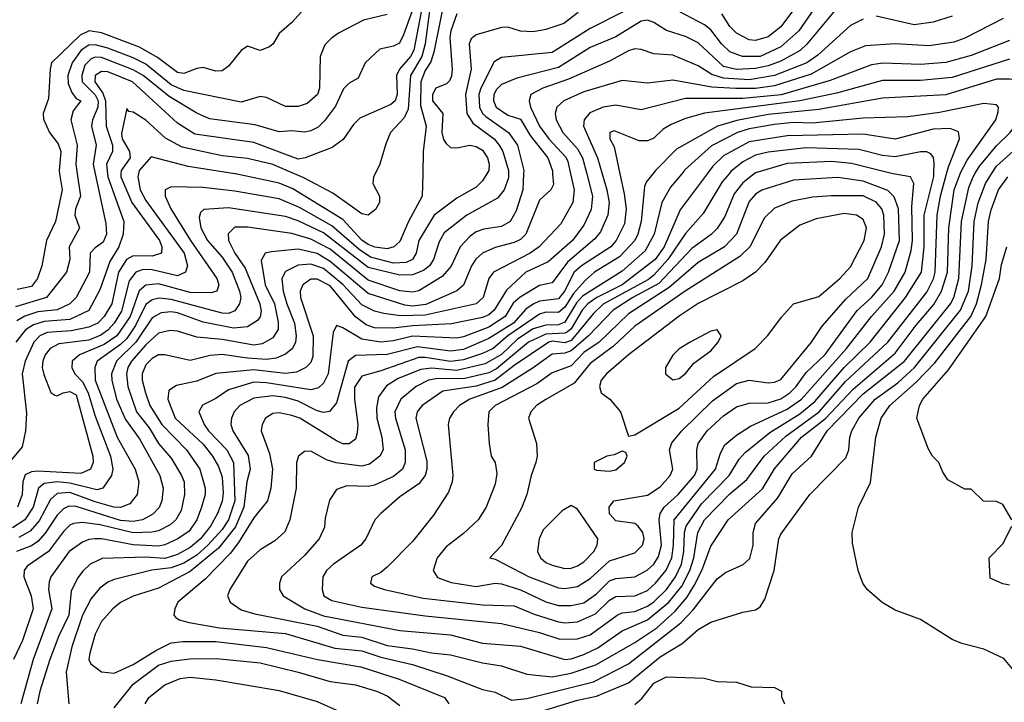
# Model space of a CAD drawing. Header units: inches. Extents: x 1793389 to 1900389, y 320802 to 470796.
# Tile 468 of 656: x 1843972 to 1847074, y 458335 to 460486. Entities that reach past the tile are written whole.
import ezdxf

# ---------------------------------------------------------------- set-up
doc = ezdxf.new("R2010")
doc.units = ezdxf.units.IN
doc.header["$MEASUREMENT"] = 0
doc.layers.add('B8445', color=7, linetype='Continuous')
doc.layers.add('B8446', color=7, linetype='Continuous')

msp = doc.modelspace()

# ---------------------------------------------------------------- linework, layer by layer
at = {"layer": 'B8445', "color": 2}
for points, elevation in [([(1844291.5, 460000), (1844291.4, 459990), (1844325.8, 459910), (1844412.7, 459790), (1844420.3, 459770), (1844419.1, 459750), (1844390, 459740.4), (1844330, 459741.7), (1844309.4, 459730.6), (1844283.2, 459690), (1844263.2, 459590), (1844238.3, 459550), (1844218.7, 459530), (1844190, 459516.8), (1844134.6, 459505.4), (1844059.5, 459500.5), (1844036.4, 459490), (1844016.9, 459470), (1843990, 459409.3), (1843980.7, 459370), (1843994.3, 459245.7), (1843990.3, 459190), (1843980, 459140), (1843938.9, 459090)], 322), ([(1845444, 460000), (1845430, 459978), (1845410, 459958.4), (1845350, 459923.6), (1845278.4, 459870), (1845230.3, 459790), (1845221.1, 459750), (1845210.2, 459729.8), (1845190, 459720.4), (1845150, 459718.9), (1845077.9, 459737.9), (1845042, 459762), (1844955.9, 459835.9), (1844853.4, 459893.4), (1844790, 459921), (1844650, 459945.7), (1844550, 459957.4), (1844450, 459958.7), (1844430.8, 459950), (1844430.5, 459930), (1844448.7, 459890), (1844510.2, 459790), (1844594, 459670), (1844599.3, 459650), (1844594, 459630), (1844574.9, 459625.1), (1844510, 459625.6), (1844410, 459653.8), (1844370, 459649.7), (1844348.7, 459631.3), (1844320.6, 459550), (1844278.6, 459490), (1844238.1, 459461.9), (1844160.7, 459430), (1844138, 459410), (1844137.1, 459390), (1844146, 459370), (1844170, 459344.2), (1844187.8, 459310), (1844210, 459236.3), (1844258.5, 459110), (1844266, 459070), (1844262, 459050), (1844234.4, 459010), (1844215.2, 459004.8), (1844130, 459025.2), (1844090, 459029.1), (1844050, 459024.7), (1844031.8, 459010), (1844014.4, 458950), (1843988.9, 458910), (1843950, 458885)], 330), ([(1845651.2, 460000), (1845653.8, 459966.2), (1845646, 459950), (1845610, 459917.2), (1845566.4, 459810), (1845550, 459793.6), (1845530, 459783.5), (1845470, 459767.8), (1845430, 459749.6), (1845409.2, 459730.8), (1845395.3, 459710), (1845370.3, 459649.7), (1845349.1, 459630.9), (1845251.5, 459588.5), (1845210, 459583.4), (1845186.2, 459586.2), (1845070, 459622.7), (1844950, 459724.1), (1844910, 459748.9), (1844850, 459762.2), (1844765.3, 459754.7), (1844746, 459750), (1844732.7, 459727.3), (1844745.8, 459650), (1844775, 459590), (1844787.1, 459532.9), (1844786.7, 459510), (1844770, 459482.9), (1844735.8, 459464.2), (1844710, 459460.4), (1844610, 459478.2), (1844530, 459485.1), (1844470, 459504.2), (1844446.2, 459506.2), (1844410, 459498), (1844370, 459461.5), (1844324.7, 459410), (1844313.6, 459390), (1844309.1, 459370), (1844312.6, 459330), (1844340.8, 459250), (1844380, 459200), (1844410.2, 459150.2), (1844450, 459103.8), (1844482, 459050), (1844490.3, 459030), (1844492, 458990), (1844481.2, 458938.8), (1844464.4, 458910), (1844446.2, 458893.8), (1844410, 458875.1), (1844389.2, 458870.8), (1844330, 458868.9), (1844226.3, 458893.7), (1844170, 458901.5), (1844141.8, 458898.2), (1844130, 458893), (1844110, 458873.3), (1844063.7, 458810), (1843996.5, 458763.5), (1843987, 458750), (1843985.2, 458730), (1844008.9, 458670), (1844014.9, 458630), (1843981.7, 458530), (1843952.9, 458470)], 342), ([(1844153.6, 460000), (1844164.4, 459930), (1844148.5, 459890), (1844146, 459870), (1844160.7, 459830), (1844128.2, 459770), (1844130.3, 459730), (1844120.3, 459690), (1844056.4, 459610), (1843959.5, 459580.5)], 310), ([(1844249, 460000), (1844250.2, 459990), (1844300.4, 459850), (1844298.4, 459810), (1844284.4, 459770), (1844256.4, 459723.6), (1844225.2, 459634.8), (1844190.2, 459569.8), (1844130, 459541.1), (1844050, 459534.8), (1844016, 459524), (1843991, 459509), (1843960.3, 459470)], 318), ([(1845559.8, 460000), (1845557.7, 459950), (1845536.3, 459883.7), (1845517.1, 459850), (1845490, 459833.6), (1845434.6, 459825.4), (1845410, 459816.9), (1845390, 459802.9), (1845360.4, 459770), (1845331.3, 459708.7), (1845303.6, 459676.4), (1845230, 459631.3), (1845210, 459626.9), (1845170, 459631.1), (1845070, 459664.8), (1844950, 459762.2), (1844890, 459794.4), (1844830, 459812.1), (1844690, 459832.4), (1844650, 459831.5), (1844628.7, 459811.3), (1844630.4, 459790), (1844650, 459750.5), (1844683.2, 459703.2), (1844728.9, 459590), (1844732.8, 459567.2), (1844730.2, 459549.8), (1844721.7, 459538.3), (1844690, 459518), (1844646.5, 459513.5), (1844550, 459533.1), (1844470, 459562), (1844450, 459565.1), (1844418.4, 459561.6), (1844390, 459546.6), (1844338.4, 459470), (1844276.9, 459410), (1844261.5, 459370), (1844262.3, 459350), (1844277.3, 459290), (1844305.6, 459225.6), (1844350, 459165.5), (1844414, 459050), (1844424.9, 459010), (1844420.4, 458970), (1844411.5, 458948.5), (1844392.4, 458927.6), (1844358.8, 458910), (1844330, 458905), (1844290, 458908.2), (1844150, 458951.9), (1844127.3, 458952.7), (1844110, 458944.7), (1844090, 458924.2), (1844052.5, 458867.5), (1844030, 458842), (1844010, 458828.5), (1843962, 458810)], 338), ([(1844210.4, 460000), (1844243.8, 459843.8), (1844245.7, 459810), (1844235.3, 459784.7), (1844210, 459767.3), (1844194.4, 459750), (1844192, 459690), (1844150.4, 459610), (1844130.6, 459590), (1844090, 459571.1), (1844030, 459564.8), (1843988.2, 459551.8), (1843963, 459537)], 314), ([(1844098.1, 460000), (1844106, 459950), (1844085.3, 459850), (1844056.4, 459790), (1844042, 459710), (1844028.4, 459670), (1844010, 459644.7), (1843964.4, 459635.6)], 306), ([(1844346.4, 460000), (1844344.2, 459990), (1844351.7, 459950), (1844370, 459916.4), (1844490.2, 459750), (1844501.3, 459710), (1844494.9, 459690), (1844470, 459678.9), (1844390, 459697.8), (1844361.8, 459698.2), (1844338, 459690), (1844317, 459663), (1844293.1, 459566.9), (1844270.2, 459530), (1844250, 459507.6), (1844228.1, 459491.9), (1844190, 459476.2), (1844096.1, 459463.9), (1844068.4, 459450), (1844052.7, 459430), (1844045.7, 459410), (1844043.1, 459390), (1844048.2, 459368.2), (1844070.9, 459310.9), (1844082.8, 459302.8), (1844090, 459301), (1844109.5, 459310.5), (1844130, 459314), (1844150, 459304), (1844202.4, 459110), (1844203.8, 459090), (1844195.5, 459070), (1844164.6, 459055.4), (1844030, 459062.8), (1844010, 459061.1), (1843990, 459052), (1843982.7, 459030), (1843980.2, 458990), (1843965.7, 458950)], 326), ([(1845512.7, 460000), (1845512.7, 459987.3), (1845498.4, 459950), (1845477.2, 459922.8), (1845380.5, 459870), (1845310, 459814), (1845294.1, 459785.9), (1845276.5, 459730), (1845263.1, 459710), (1845244.3, 459695.7), (1845210, 459682), (1845170, 459680.8), (1845070, 459704.8), (1844930, 459813.6), (1844850, 459851.9), (1844810, 459866), (1844630, 459892.6), (1844552.8, 459887.2), (1844542.3, 459877.7), (1844537.5, 459862.5), (1844542.6, 459830), (1844564.6, 459790), (1844610, 459737), (1844641.5, 459690), (1844664.9, 459630), (1844668.8, 459610), (1844664.9, 459590), (1844650, 459568), (1844630, 459560.4), (1844610, 459561), (1844450, 459604.4), (1844411.5, 459608.5), (1844390, 459603.5), (1844370, 459587.8), (1844337.6, 459522.4), (1844310, 459481.4), (1844290, 459462), (1844217, 459410), (1844208.7, 459390), (1844210.4, 459349.6), (1844279.6, 459170), (1844335.8, 459070), (1844348.2, 459030), (1844343, 458990), (1844319.6, 458960.4), (1844290, 458948.5), (1844269, 458950), (1844210, 458966.2), (1844130, 458995.7), (1844090, 458993.3), (1844070, 458973.6), (1844033.3, 458906.8), (1844005.4, 458874.6), (1843970, 458854.6)], 334), ([(1845707.7, 460000), (1845718.9, 459950), (1845714.9, 459910), (1845677.1, 459842.9), (1845608.4, 459770), (1845580.5, 459750), (1845464.9, 459690), (1845450.3, 459669.7), (1845432, 459610), (1845410.4, 459590), (1845250, 459554.6), (1845172.4, 459552.4), (1845120, 459560), (1845090, 459567.1), (1845050, 459586.9), (1844990.9, 459650.9), (1844930, 459701.2), (1844890, 459715.1), (1844850, 459712.2), (1844810, 459691.8), (1844798.4, 459670), (1844802.7, 459630), (1844813.6, 459590), (1844838, 459530), (1844843.6, 459490), (1844841.1, 459470), (1844832.2, 459450), (1844810, 459431.5), (1844780.8, 459419.2), (1844750, 459415.1), (1844690, 459418.8), (1844610, 459431), (1844572.7, 459427.2), (1844510, 459411.8), (1844430, 459429.5), (1844410, 459429.5), (1844390, 459418.4), (1844370, 459398), (1844358.7, 459370), (1844358, 459350), (1844368.9, 459310), (1844382.3, 459270), (1844420.2, 459210), (1844497.6, 459130), (1844540.3, 459070), (1844557, 459010), (1844557, 458990), (1844545.7, 458950), (1844530, 458909.4), (1844506.3, 458873.7), (1844470.5, 458850), (1844430, 458831), (1844410, 458826.6), (1844330, 458830.8), (1844230, 458849.7), (1844210, 458849.7), (1844190, 458847.8), (1844170, 458839.6), (1844128.5, 458810), (1844070.4, 458730), (1844065.3, 458714.7), (1844063.7, 458690), (1844073.7, 458630), (1844014.6, 458470), (1843976, 458330)], 346), ([(1845759, 460000), (1845777.4, 459930), (1845772.4, 459887.6), (1845750, 459838), (1845714, 459790), (1845636.9, 459723.1), (1845566.4, 459690), (1845506.5, 459633.5), (1845467.2, 459570), (1845450, 459556), (1845430, 459547.8), (1845333, 459527), (1845210, 459521.5), (1845150, 459513.8), (1845090, 459514.7), (1845064, 459524), (1845030, 459549.7), (1844950, 459647.2), (1844910, 459668.4), (1844890, 459668.2), (1844864.4, 459650), (1844856.5, 459630), (1844857.4, 459610), (1844897.4, 459490), (1844895.8, 459424.2), (1844890, 459406), (1844874, 459390), (1844844.6, 459375.4), (1844810, 459371), (1844710, 459382), (1844590, 459371.2), (1844530, 459346.6), (1844466.7, 459333.3), (1844442.8, 459317.2), (1844439.3, 459290), (1844462.6, 459230), (1844550, 459148.5), (1844580.3, 459110), (1844598.4, 459078.4), (1844610, 459044.7), (1844613.5, 458993.5), (1844610, 458969.2), (1844595.2, 458930), (1844574, 458890), (1844542.3, 458850), (1844510, 458822.4), (1844470, 458800.3), (1844430, 458788.2), (1844370, 458792.7), (1844232, 458788), (1844194.8, 458770), (1844171.7, 458748.3), (1844154.4, 458725.6), (1844134.7, 458685.3), (1844127.7, 458610), (1844096, 458544), (1844067.9, 458470), (1844036, 458370), (1844027.7, 458330)], 350), ([(1845807.6, 460000), (1845822, 459950), (1845829, 459910), (1845825.3, 459870), (1845802.4, 459817.6), (1845784.6, 459795.4), (1845698.6, 459721.4), (1845650, 459656.2), (1845610, 459648.2), (1845548.7, 459611.3), (1845527.4, 459592.6), (1845501.5, 459550), (1845450, 459517.3), (1845370, 459486.2), (1845350, 459482.7), (1845210, 459488.1), (1845150, 459473.8), (1845110, 459469.8), (1845050, 459479.1), (1844990, 459515.1), (1844970, 459522), (1844960.4, 459499.6), (1844944.6, 459370), (1844930, 459340.9), (1844913.8, 459326.2), (1844890, 459319.7), (1844750, 459341.8), (1844710, 459343.9), (1844630, 459319.7), (1844590, 459291.8), (1844548.5, 459271.5), (1844537.3, 459250), (1844553.7, 459210), (1844567.2, 459190), (1844624.6, 459130), (1844646.5, 459090), (1844650.2, 458970), (1844630.2, 458910), (1844610, 458879.2), (1844565.2, 458830), (1844530, 458798.9), (1844490, 458773.2), (1844450, 458758.2), (1844389.2, 458750.8), (1844270, 458722.4), (1844250, 458714), (1844225.1, 458694.9), (1844198, 458662), (1844170, 458609.3), (1844136.9, 458510), (1844118.4, 458430), (1844127.7, 458330)], 354), ([(1845863.3, 460000), (1845877.1, 459937.1), (1845882.7, 459890), (1845877.6, 459842.4), (1845851.7, 459790), (1845834.9, 459770), (1845742, 459710), (1845719.6, 459690), (1845689.2, 459630), (1845670, 459606.4), (1845610, 459599.3), (1845590, 459589.8), (1845566.7, 459573.3), (1845527.7, 459530), (1845450, 459481.2), (1845370, 459446.6), (1845330, 459441.6), (1845225.5, 459454.5), (1845130, 459430.8), (1845030, 459427.8), (1845007, 459410), (1844970, 459279), (1844948.5, 459251.5), (1844930, 459248), (1844910, 459252.8), (1844850, 459283.5), (1844810, 459295.5), (1844770, 459300.3), (1844710, 459293.7), (1844665.5, 459270), (1844648, 459250), (1844639.3, 459230), (1844637.1, 459210), (1844644.4, 459190), (1844692.3, 459112.3), (1844698.9, 459070), (1844688.1, 459030), (1844678.9, 458950), (1844651.8, 458888.2), (1844598.9, 458821.1), (1844510, 458747.4), (1844410, 458694.7), (1844330, 458669.6), (1844290.3, 458649.7), (1844265.5, 458630), (1844230.4, 458590), (1844210.4, 458550), (1844193, 458490), (1844190.7, 458470), (1844196.3, 458456.3), (1844230, 458430.7), (1844270, 458427.3), (1844330, 458453.7), (1844401.7, 458498.3), (1844450, 458522), (1844486.6, 458526.6), (1844590, 458526.3), (1844750, 458507.6), (1844910.2, 458470.2), (1845046.6, 458446.6), (1845167.9, 458407.9), (1845310.7, 458350), (1845324, 458330)], 358), ([(1845966.9, 460000), (1845946, 459974), (1845940.3, 459959.7), (1845930.2, 459849.8), (1845920.2, 459810), (1845910.2, 459789.8), (1845861.6, 459738.4), (1845783.1, 459690), (1845754.9, 459665.1), (1845717.2, 459622.8), (1845690, 459580.4), (1845670, 459563.1), (1845630, 459564.2), (1845610, 459557.6), (1845510.2, 459490), (1845463.7, 459450), (1845430, 459433.6), (1845370, 459414), (1845330, 459408.5), (1845250, 459421.8), (1845230, 459421.1), (1845110, 459379.1), (1845050, 459362.9), (1845027.6, 459327.6), (1845027.6, 459290), (1845037.6, 459210), (1845035.6, 459184.4), (1845030, 459164), (1845010.4, 459149.6), (1844990, 459149.6), (1844970, 459158.4), (1844855.1, 459230), (1844830, 459238.9), (1844790, 459247.3), (1844770, 459244.5), (1844747.3, 459230), (1844736.3, 459210), (1844733.4, 459190), (1844759, 459119), (1844768.4, 459070), (1844763.1, 459010), (1844752.7, 458970), (1844710, 458916), (1844662, 458838), (1844635.8, 458804.2), (1844556.9, 458723.1), (1844470.8, 458650), (1844461, 458630), (1844458, 458610), (1844462.8, 458602.8), (1844474.8, 458594.8), (1844506.4, 458586.4), (1844602, 458570), (1844810, 458552.3), (1844965.6, 458505.6), (1845050, 458497.3), (1845110, 458476.9), (1845210, 458453.8), (1845318.9, 458418.9), (1845430, 458375.5), (1845470, 458367.3), (1845522, 458342), (1845570, 458346.7), (1845780.5, 458399.5), (1845890, 458456), (1846054.8, 458585.2), (1846093.8, 458626.2), (1846170, 458724), (1846195.9, 458744.1), (1846251.1, 458768.9), (1846272.4, 458787.6), (1846282.9, 458830), (1846283, 458870), (1846290, 458898.8), (1846360.6, 458979.4), (1846405.7, 459054.3), (1846467.3, 459110), (1846516.3, 459190), (1846630, 459306.5), (1846759.8, 459410), (1846904.8, 459590), (1846915.1, 459610), (1846930.8, 459670), (1846939.8, 459850), (1846962.8, 459957.2), (1846975.6, 459990), (1846981.6, 460000)], 362), ([(1846057.8, 460000), (1846022.2, 459957.8), (1845995.3, 459910), (1845971.6, 459810), (1845942.8, 459757.2), (1845870, 459693.7), (1845745.8, 459614.2), (1845726.3, 459593.7), (1845690, 459532.9), (1845670, 459524.7), (1845630, 459523.7), (1845590, 459511.5), (1845540.9, 459479.1), (1845490, 459430.7), (1845438.7, 459401.3), (1845350, 459380.2), (1845270, 459387.3), (1845236, 459384), (1845164.9, 459355.1), (1845127.6, 459332.4), (1845102.7, 459297.2), (1845096.9, 459263.1), (1845097.7, 459230), (1845113.4, 459170), (1845117.1, 459130), (1845107.3, 459110), (1845074.4, 459085.6), (1845050, 459078.7), (1844969.7, 459089.7), (1844939.1, 459099.1), (1844890, 459126), (1844870, 459125.2), (1844851, 459110), (1844844.4, 459090), (1844843.1, 459010), (1844823, 458910), (1844808.2, 458871.8), (1844776.7, 458843.3), (1844730, 458815.1), (1844690, 458779.3), (1844634.8, 458690), (1844626.8, 458670), (1844636, 458650), (1844670, 458626), (1844713.5, 458613.5), (1844910, 458575.2), (1844990, 458546.9), (1845050, 458540.2), (1845130, 458513.8), (1845210, 458504), (1845270, 458490.4), (1845330, 458484.9), (1845430, 458458.9), (1845490.3, 458450.3), (1845570, 458423.8), (1845650, 458415.6), (1845710, 458426.9), (1845787.2, 458452.8), (1845910, 458523.6), (1845979.7, 458570), (1846037.4, 458622.6), (1846074.2, 458665.7), (1846097.5, 458702.5), (1846120.8, 458750), (1846150, 458827.3), (1846204.5, 458910), (1846312.7, 459007.3), (1846349.8, 459070.2), (1846435.4, 459170), (1846510.9, 459229.1), (1846598.2, 459321.8), (1846730, 459434.9), (1846796.6, 459523.4), (1846852, 459588), (1846876.4, 459630), (1846895.5, 459690), (1846899.3, 459830), (1846916.4, 459950), (1846935, 460000)], 366), ([(1845242.1, 460000), (1845240.5, 459930), (1845197.1, 459850), (1845170, 459786.6), (1845150.7, 459770), (1845130, 459763.5), (1845091.5, 459768.5), (1845070, 459777.8), (1845050, 459790.9), (1844990, 459855.6), (1844833.1, 459953.1), (1844790, 459971), (1844651.9, 460000)], 326), ([(1846138.2, 460000), (1846053.5, 459886.5), (1846002.2, 459770), (1845974.7, 459730), (1845870.2, 459650), (1845790.1, 459609.9), (1845762, 459590), (1845744.7, 459570), (1845710, 459512.1), (1845697.7, 459502.3), (1845690, 459497.8), (1845630, 459495.2), (1845575.3, 459470), (1845474.4, 459385.6), (1845450, 459372.9), (1845370, 459354), (1845290, 459355.2), (1845260.7, 459350), (1845221.6, 459330), (1845173, 459290), (1845154.4, 459250), (1845155.8, 459230), (1845187, 459130), (1845186.7, 459090), (1845178, 459070), (1845150, 459046), (1845090, 459018.7), (1845070, 459014.7), (1845002.6, 459017.4), (1844970, 459005.2), (1844948.5, 458971.5), (1844934.8, 458914.8), (1844932.8, 458887.2), (1844916.3, 458850), (1844870, 458798), (1844797.3, 458730), (1844790.6, 458710), (1844790.7, 458690), (1844802.8, 458670), (1844870.6, 458630), (1844930, 458607.5), (1845170, 458561.7), (1845330, 458547.4), (1845430, 458521.3), (1845550, 458511.6), (1845690, 458470.3), (1845710, 458471.8), (1845750, 458485.3), (1845793.8, 458506.2), (1845870, 458560.3), (1845950, 458594.7), (1846017.6, 458650), (1846058.6, 458701.4), (1846084, 458750), (1846096.2, 458790), (1846108.7, 458870), (1846130, 458910.3), (1846210, 458991.8), (1846263.1, 459036.9), (1846318, 459110), (1846386.3, 459173.7), (1846490.9, 459250), (1846574.2, 459345.8), (1846706.9, 459470), (1846830, 459627), (1846851.2, 459668.8), (1846856.8, 459690), (1846862.8, 459870), (1846872.7, 459930), (1846892.5, 460000)], 370), ([(1845091.9, 460000), (1845086.8, 459990), (1845084.7, 459970), (1845106, 459930), (1845106, 459910), (1845092.8, 459887.2), (1845070.7, 459869.3), (1845050, 459874), (1844959.4, 459939.4), (1844867.2, 459987.2), (1844837.9, 460000)], 322), ([(1846207.2, 460000), (1846185.3, 459974.7), (1846125.2, 459874.7), (1846070, 459811.6), (1846014.7, 459730), (1845970, 459680.4), (1845953.2, 459666.8), (1845810.7, 459589.3), (1845780, 459560), (1845710, 459474.8), (1845690, 459467.7), (1845650, 459473.2), (1845639.3, 459470), (1845530, 459396.2), (1845470.1, 459349.9), (1845410, 459331.4), (1845305.2, 459314.8), (1845240.7, 459270), (1845224.4, 459250), (1845220.4, 459230), (1845255.1, 459095.1), (1845255.3, 459070), (1845250, 459049.3), (1845230, 459022.9), (1845170, 458982.4), (1845110.5, 458930), (1845090.7, 458910), (1845062.8, 458850), (1845047.3, 458830), (1844960.7, 458770), (1844939.1, 458750), (1844927.7, 458730), (1844924.9, 458690), (1844930.8, 458670), (1844955.8, 458655.8), (1845050, 458634.6), (1845250, 458607.6), (1845490, 458583.1), (1845610, 458554.6), (1845674.1, 458534.1), (1845730, 458535.3), (1845770, 458547.4), (1845855.1, 458610), (1845870, 458616.5), (1845910, 458620.7), (1845950, 458638), (1845970, 458651.4), (1846009.8, 458690), (1846038.8, 458730), (1846057.1, 458770), (1846064.6, 458810), (1846066.3, 458870), (1846071.9, 458890), (1846120, 458960), (1846206.9, 459050), (1846238.7, 459101.3), (1846258, 459122), (1846335.4, 459184.6), (1846430, 459244.2), (1846477, 459283), (1846569.9, 459390.1), (1846651.1, 459470), (1846763.1, 459610), (1846813.3, 459690), (1846822.2, 459770), (1846821.4, 459870), (1846851.9, 459991.9), (1846852.3, 460000)], 374), ([(1846286.2, 460000), (1846250, 459971.5), (1846223.5, 459936.5), (1846194, 459866), (1846170, 459827.3), (1846151.2, 459808.8), (1846090, 459765.1), (1845985.8, 459654.2), (1845904.2, 459610), (1845841.7, 459570), (1845764.4, 459490), (1845710, 459442.5), (1845690, 459434.8), (1845650, 459432.2), (1845590, 459388.3), (1845492.7, 459327.3), (1845390.6, 459290), (1845358, 459270), (1845339.1, 459250), (1845326, 459230), (1845322.4, 459210), (1845337.1, 459050), (1845334.9, 459030), (1845322.8, 458997.2), (1845275.6, 458924.4), (1845210, 458841.2), (1845130, 458761.2), (1845110, 458744), (1845082, 458730), (1845078, 458710), (1845090, 458701), (1845122, 458690), (1845243.4, 458663.4), (1845430, 458642.3), (1845530, 458638.9), (1845593.1, 458613.1), (1845670, 458589), (1845690, 458584.9), (1845730, 458588.9), (1845786.2, 458613.8), (1845830, 458656.5), (1845850, 458668.8), (1845910, 458670.3), (1845950, 458687.4), (1845975.8, 458710), (1846009, 458751), (1846026.8, 458790), (1846032.3, 458830), (1846033.7, 458910), (1846164, 459070), (1846179.7, 459120.3), (1846193.7, 459146.3), (1846230, 459177.1), (1846274.5, 459205.5), (1846390, 459258.8), (1846434.8, 459290), (1846577.3, 459450), (1846655.8, 459550), (1846727.3, 459630), (1846762.3, 459690), (1846781.2, 459758.8), (1846785, 459790), (1846783, 459897), (1846789.5, 459969.5), (1846779, 459990), (1846724.1, 460000)], 378), ([(1845610, 458305.5), (1845730, 458341.8), (1845790, 458354), (1845890, 458396.5), (1845990, 458478), (1846059.2, 458520.8), (1846110, 458564.9), (1846150, 458587.3), (1846250, 458618.8), (1846290, 458626), (1846304.7, 458635.3), (1846320.2, 458659.8), (1846349.6, 458750.4), (1846363.7, 458850), (1846370, 458864.7), (1846461.2, 458990), (1846574.9, 459105.1), (1846584.5, 459130), (1846587.3, 459170), (1846593.6, 459190), (1846615.8, 459230), (1846666.9, 459290), (1846738.4, 459341.6), (1846791, 459390), (1846936.1, 459570), (1846961.2, 459630), (1846972.8, 459710), (1846979.3, 459850), (1846991.6, 459908.4), (1847014.8, 459970), (1847034.3, 460000)], 358), ([(1847108.9, 458428.9), (1847072.7, 458472.7), (1847010, 458502.7), (1846940.2, 458520.2), (1846910, 458533.2), (1846810, 458596), (1846730, 458625.2), (1846689.1, 458649.1), (1846642, 458690), (1846628.7, 458710), (1846614, 458750), (1846596.4, 458836.4), (1846595.3, 458870), (1846615.3, 458950), (1846652.7, 459027.3), (1846669.7, 459170.3), (1846686, 459230), (1846713.6, 459270), (1846796.1, 459343.9), (1846855, 459405), (1846969.1, 459550.9), (1846986.8, 459590), (1847002.8, 459650), (1847017.2, 459730), (1847024.8, 459850), (1847033, 459887), (1847055.8, 459950), (1847085.6, 459990)], 354), ([(1847098, 458910), (1847070, 458958), (1847050, 458968), (1847008.4, 458968.4), (1846970, 459006), (1846950, 459006), (1846896.4, 459036.4), (1846880.2, 459060.2), (1846868, 459090), (1846848, 459110), (1846834.6, 459134.6), (1846799, 459230), (1846806.6, 459270), (1846818, 459290), (1846898, 459382), (1847016.4, 459550), (1847058.7, 459670), (1847065.6, 459714.4), (1847082, 459770)], 350), ([(1847090, 458704), (1847070, 458708), (1847030, 458726), (1847026, 458790), (1847070, 458834), (1847098, 458890)], 350), ([(1844270, 458317.3), (1844330, 458392), (1844410, 458451.7), (1844450, 458464.2), (1844508.2, 458471.8), (1844592.5, 458472.5), (1844730, 458459), (1844850, 458430.3), (1844950, 458400.3), (1845030, 458390.3), (1845096, 458370), (1845130, 458354.9), (1845170, 458324.9)], 354), ([(1844367.6, 458330), (1844379.5, 458350), (1844430, 458390.4), (1844478, 458410), (1844510, 458414), (1844590, 458406), (1844790, 458372.2), (1844910, 458338), (1844970, 458310.6)], 350), ([(1845910, 458328), (1845932.6, 458347.4), (1845970, 458394.9), (1846010, 458415.5), (1846129.1, 458410.9), (1846170, 458401), (1846230, 458398), (1846276.4, 458383.6), (1846350, 458382), (1846372, 458370), (1846372.7, 458352.7), (1846382, 458330)], 354)]:
    msp.add_lwpolyline(points, dxfattribs=dict(at, elevation=elevation))
for points, elevation in [([(1846550, 459988.2), (1846410, 459979.7), (1846310, 459948), (1846290, 459935.6), (1846270, 459912.3), (1846230.3, 459810), (1846192.4, 459770), (1846110, 459721.1), (1846018.6, 459641.4), (1845890, 459558.5), (1845797.4, 459470), (1845750, 459437.2), (1845710, 459394.7), (1845650, 459372.8), (1845601.4, 459338.6), (1845470.8, 459270), (1845450.7, 459250), (1845446.8, 459210), (1845451, 459150), (1845458, 459110), (1845470.8, 459090), (1845475.5, 459055.5), (1845470, 459022), (1845442, 458950), (1845416.3, 458910), (1845370, 458866.6), (1845315.6, 458824.4), (1845287.7, 458790), (1845274.8, 458750), (1845288.6, 458728.6), (1845332, 458712), (1845410, 458700.3), (1845470, 458710.3), (1845490, 458708.5), (1845550, 458688.9), (1845630, 458651.6), (1845670, 458639.6), (1845710, 458639.6), (1845750, 458648.9), (1845790, 458676.5), (1845830, 458717.4), (1845850, 458724.9), (1845910, 458730.3), (1845948.8, 458751.2), (1845970, 458770.4), (1845985.2, 458794.8), (1845994.2, 458830), (1845987.1, 458910), (1845989.7, 458930), (1846003, 458950), (1846046.3, 458990), (1846097.7, 459050), (1846106.6, 459070), (1846105.1, 459130), (1846109.6, 459150), (1846138.4, 459190), (1846190, 459237.1), (1846230, 459266.4), (1846270, 459277.6), (1846330, 459278.3), (1846370, 459291.5), (1846398, 459310), (1846418.3, 459330), (1846450, 459373.7), (1846510, 459430.4), (1846610.7, 459569.3), (1846655.8, 459610), (1846689.7, 459650), (1846709.7, 459690), (1846743.9, 459790), (1846740.4, 459890), (1846727.6, 459927.6), (1846707, 459947), (1846630, 459976.4)], 382), ([(1846529, 459931), (1846470, 459926.3), (1846406.1, 459913.9), (1846350, 459891.8), (1846318.5, 459861.4), (1846272.2, 459770), (1846240.8, 459739.2), (1846068.5, 459630), (1845910, 459519.7), (1845842.6, 459457.4), (1845770, 459402.6), (1845719.5, 459340.5), (1845630, 459289.5), (1845600.7, 459270), (1845582.8, 459250), (1845574.8, 459230), (1845600.7, 459150), (1845602.8, 459110), (1845598.8, 459090), (1845584, 459050), (1845570.3, 458989.7), (1845553.4, 458946.6), (1845490, 458828.7), (1845454, 458790), (1845470, 458786), (1845577.3, 458730), (1845670, 458695.3), (1845690, 458693.4), (1845730, 458699.5), (1845770, 458724.9), (1845830, 458780.3), (1845910, 458805.5), (1845934, 458830), (1845939.6, 458850), (1845935.6, 458870), (1845921.2, 458890), (1845910, 458898), (1845850, 458906.6), (1845830, 458929), (1845829.4, 458950), (1845844, 458970), (1845950, 458988), (1845990, 459013.4), (1846022, 459050), (1846029.5, 459070), (1846019.5, 459130), (1846027, 459153), (1846058.4, 459190), (1846154.9, 459285.1), (1846230, 459339.5), (1846270, 459350.4), (1846330, 459341.3), (1846350, 459343.1), (1846370, 459352.4), (1846467.3, 459470), (1846500.1, 459519.9), (1846574.8, 459605.2), (1846644.7, 459670), (1846686.9, 459770), (1846696.4, 459810), (1846695.1, 459870), (1846688, 459890), (1846670.7, 459910.7), (1846630, 459930.9)], 386), ([(1846570, 459874.7), (1846481.4, 459858.6), (1846430, 459838), (1846368.8, 459791.2), (1846319.6, 459720.4), (1846290.3, 459689.7), (1846250, 459662.4), (1846110, 459591.6), (1846050, 459551.5), (1845890, 459429.6), (1845820.7, 459370), (1845804, 459350), (1845798.8, 459330), (1845804.7, 459310), (1845831.3, 459290), (1845864.7, 459250), (1845890, 459174), (1845910, 459178), (1846050, 459261.3), (1846158.2, 459361.8), (1846289.2, 459450), (1846329.6, 459490.4), (1846371.8, 459548.2), (1846409.6, 459590.4), (1846490, 459613), (1846556.2, 459670), (1846590, 459707.3), (1846633, 459790), (1846639.7, 459830), (1846630, 459856), (1846608.7, 459870)], 390), ([(1846170, 459508), (1846150, 459504), (1846084.7, 459470), (1846050, 459449), (1846030, 459429), (1846007.3, 459390), (1846006.8, 459370), (1846030, 459351), (1846050, 459354.8), (1846070, 459371), (1846096.2, 459403.8), (1846150, 459442.8), (1846173.2, 459470), (1846182, 459490)], 394), ([(1845870, 459126), (1845845.4, 459114.6), (1845822, 459110), (1845782, 459090), (1845782, 459070), (1845790, 459066), (1845830, 459062.8), (1845850, 459067.3), (1845878, 459090), (1845886, 459110), (1845882, 459122)], 390), ([(1845710, 458955.3), (1845681.6, 458938.4), (1845621.7, 458878.3), (1845608.4, 458850), (1845603.8, 458810), (1845613.4, 458790), (1845630, 458775.5), (1845650, 458766.7), (1845690, 458757), (1845710, 458758), (1845730, 458765.3), (1845750, 458777.6), (1845781.3, 458810), (1845791.6, 458830), (1845793.3, 458850), (1845730, 458944)], 390)]:
    msp.add_lwpolyline(points, close=True, dxfattribs=dict(at, elevation=elevation))
at = {"layer": 'B8446', "color": 2}
for points, elevation in [([(1846550, 460629.4), (1846426.7, 460450), (1846370, 460400.4), (1846304.7, 460370), (1846249.8, 460369.8), (1846210, 460384.7), (1846183, 460410), (1846150, 460453.6), (1846130, 460469.6), (1846050, 460511.6)], 338), ([(1845271.2, 460570), (1845250.1, 460409.9), (1845239, 460370), (1845203.5, 460310), (1845196.6, 460203.4), (1845184, 460176), (1845140.7, 460130), (1845125.5, 460094.5), (1845107.3, 460030), (1845091.9, 460000)], 322), ([(1845313.7, 460566.3), (1845276.7, 460383.3), (1845267.1, 460352.9), (1845250, 460325.1), (1845236.5, 460290), (1845235.1, 460215.1), (1845252.9, 460150), (1845243.8, 460070), (1845242.1, 460000)], 326), ([(1844870, 460521.2), (1844830, 460477.2), (1844790, 460442), (1844771, 460410), (1844759.8, 460400.2), (1844730, 460388.7), (1844690, 460402), (1844670, 460388.7), (1844630, 460339), (1844610, 460324.5), (1844590, 460322.9), (1844550, 460334.5), (1844530, 460332), (1844490, 460315.6), (1844470, 460319.7), (1844406.6, 460366.6), (1844350, 460399.1), (1844230, 460444.7), (1844191, 460451), (1844162.9, 460437.1), (1844073, 460350), (1844068.2, 460330), (1844063.1, 460236.9), (1844046.8, 460190), (1844047.3, 460172.7), (1844066, 460130), (1844094, 460094), (1844102.3, 460070), (1844096.5, 460010), (1844098.1, 460000)], 306), ([(1845207.9, 460510), (1845181.8, 460438.2), (1845168.5, 460411.5), (1845150, 460402), (1845107.2, 460392.8), (1845061, 460350), (1845038.8, 460301.2), (1845010, 460285.2), (1844992.5, 460267.5), (1844967, 460213), (1844932.9, 460167.1), (1844912.7, 460147.3), (1844890, 460135.1), (1844870, 460131.6), (1844830, 460135.6), (1844790, 460132.8), (1844714.5, 460154.5), (1844570, 460173), (1844530, 460191.3), (1844443.8, 460243.8), (1844361.1, 460310), (1844330, 460327.9), (1844230, 460366), (1844210, 460367.6), (1844197.3, 460362.7), (1844177.7, 460342.3), (1844168.2, 460310), (1844169.2, 460290), (1844210, 460249.1), (1844219.6, 460230), (1844218.9, 460210), (1844201.5, 460170), (1844199, 460150), (1844213.8, 460090), (1844204, 460030), (1844210.4, 460000)], 314), ([(1845237.5, 460510), (1845214.5, 460390), (1845203.6, 460370), (1845168.4, 460330), (1845159.6, 460310), (1845162, 460250), (1845155.3, 460230), (1845141.1, 460218.9), (1845044.2, 460175.8), (1845024.4, 460155.6), (1844991.8, 460108.2), (1844956.7, 460083.3), (1844871.3, 460050), (1844850, 460046.6), (1844710, 460098.5), (1844524.7, 460124.7), (1844470, 460159.6), (1844327.6, 460290), (1844250, 460321.5), (1844230, 460322.6), (1844210.4, 460310), (1844209.2, 460290), (1844234.5, 460254.5), (1844242.8, 460230), (1844244.7, 460150), (1844264.7, 460090), (1844264.6, 460070), (1844245.4, 460030), (1844249, 460000)], 318), ([(1845731.8, 460508.2), (1845686.1, 460473.9), (1845630, 460455.1), (1845590, 460447.8), (1845550, 460449.6), (1845510, 460462), (1845490, 460460.7), (1845410, 460438), (1845394.6, 460425.4), (1845388.5, 460410), (1845394.6, 460330), (1845376.9, 460250), (1845381.5, 460190), (1845399.4, 460159.4), (1845467, 460110), (1845483.1, 460090), (1845494, 460070), (1845512.7, 460010), (1845512.7, 460000)], 334), ([(1845873.4, 460510), (1845770, 460458.3), (1845650, 460382), (1845490, 460367), (1845467.2, 460352.8), (1845424.7, 460270), (1845418.6, 460250), (1845421.3, 460210), (1845430.2, 460190.2), (1845440.7, 460180.7), (1845512, 460130), (1845540.3, 460090), (1845560.2, 460010), (1845559.8, 460000)], 338), ([(1846551.5, 460528.5), (1846451.8, 460408.2), (1846431, 460389), (1846370, 460355.1), (1846330, 460339.8), (1846290, 460331.6), (1846230, 460328.2), (1846190, 460338), (1846110, 460413), (1846070, 460432.8), (1846010, 460451.6), (1845970, 460477), (1845950, 460483.6), (1845930, 460480.5), (1845850, 460431.3), (1845770, 460398), (1845670, 460335.4), (1845538.7, 460301.3), (1845490, 460281.6), (1845474.1, 460265.9), (1845466, 460250), (1845464.9, 460230), (1845473.7, 460210), (1845510, 460184.6), (1845550, 460172.7), (1845580.3, 460120.3), (1845636.5, 460050), (1845650.4, 460009.6), (1845651.2, 460000)], 342), ([(1846407.3, 460512.7), (1846370, 460463.6), (1846330, 460431.2), (1846290, 460420.5), (1846270, 460422.4), (1846230, 460443.6), (1846210, 460464.5), (1846184.4, 460504.4)], 334), ([(1845130, 460502), (1845055.9, 460484.1), (1844976.8, 460443.2), (1844953.7, 460426.3), (1844934, 460406), (1844919.1, 460370), (1844916.4, 460270), (1844910.4, 460250), (1844878.5, 460221.4), (1844850, 460211.8), (1844810, 460212.3), (1844750, 460240.9), (1844730, 460243.7), (1844670, 460226), (1844490, 460262), (1844450, 460280.8), (1844370, 460345.8), (1844330, 460365), (1844250, 460396.2), (1844210, 460406), (1844190, 460405.3), (1844166.5, 460390), (1844137.6, 460350), (1844124, 460310), (1844124.8, 460284.8), (1844136.5, 460256.5), (1844150, 460237.3), (1844164.7, 460230), (1844141.2, 460198.8), (1844133.7, 460170), (1844154, 460090), (1844148.9, 460030), (1844153.6, 460000)], 310), ([(1845350, 460503.7), (1845330.2, 460450), (1845327.9, 460430), (1845334.9, 460330), (1845332.7, 460307.3), (1845326.9, 460293.1), (1845316.5, 460283.5), (1845283, 460270), (1845272.7, 460250), (1845273, 460230), (1845305.5, 460190), (1845302.7, 460130), (1845307.9, 460107.9), (1845315.8, 460095.8), (1845330, 460083), (1845350, 460081.6), (1845390, 460090.4), (1845410, 460086), (1845430, 460074.4), (1845446.4, 460050), (1845451.8, 460030), (1845450.3, 460010), (1845444, 460000)], 330), ([(1846630, 460487), (1846590, 460467.3), (1846486.6, 460373.4), (1846452.4, 460350), (1846350, 460309.8), (1846270, 460296.2), (1846190, 460301), (1846152.4, 460312.4), (1846110, 460340.5), (1846030, 460374), (1845970, 460378), (1845930, 460392), (1845910, 460393.6), (1845890, 460387.8), (1845830, 460354.7), (1845701.3, 460298.7), (1845620.7, 460270), (1845583, 460250), (1845577, 460230), (1845582, 460210), (1845610, 460150.4), (1845639, 460110), (1845692.7, 460052.7), (1845699, 460039), (1845707.7, 460000)], 346), ([(1847070.3, 460489.7), (1846950, 460427.6), (1846914.8, 460414.8), (1846837.2, 460402.8), (1846730, 460409.7), (1846636.7, 460403.3), (1846590, 460384.2), (1846465.8, 460314.2), (1846350, 460277.5), (1846290, 460269.1), (1846228.4, 460268.4), (1846153.1, 460273.1), (1846030, 460294.7), (1845950, 460285.6), (1845870, 460294), (1845750, 460258), (1845686.8, 460230), (1845664.9, 460210), (1845659.3, 460190), (1845662.4, 460170), (1845683.7, 460130), (1845730, 460078.7), (1845745.8, 460050), (1845759, 460000)], 350), ([(1846910, 460496.2), (1846850, 460478), (1846790, 460469.6), (1846670, 460496.2)], 346), ([(1847090, 460420.5), (1846970, 460372.4), (1846890, 460351.1), (1846810, 460344.4), (1846691.5, 460348.5), (1846656.3, 460343.7), (1846525.6, 460294.4), (1846370.8, 460249.2), (1846250, 460237.8), (1846070, 460236.9), (1845930, 460202), (1845850, 460216.3), (1845810, 460209.7), (1845768, 460192), (1845750.4, 460170), (1845748.4, 460150), (1845793.1, 460050), (1845807.6, 460000)], 354), ([(1847090, 460361.1), (1846910, 460303.9), (1846810, 460293.5), (1846690, 460294), (1846545.7, 460254.3), (1846430.1, 460229.9), (1846129.2, 460190.8), (1846070, 460174.7), (1846024.9, 460155.1), (1845999.5, 460140.5), (1845970, 460112.7), (1845950, 460103.7), (1845924.1, 460104.1), (1845844.9, 460135.1), (1845832, 460130), (1845831, 460110), (1845844.7, 460084.7), (1845863.3, 460000)], 358), ([(1846981.6, 460000), (1846995.9, 460024.1), (1847050, 460088.7), (1847093, 460130), (1847163.6, 460230), (1847171.6, 460250), (1847172, 460270), (1847162, 460282), (1847149.6, 460289.6), (1847090, 460298.7), (1847050, 460298.3), (1846890, 460248.4), (1846690, 460238.3), (1846490, 460202.8), (1846330, 460186.6), (1846231.7, 460168.3), (1846170.2, 460149.8), (1846041.8, 460078.2), (1845974.9, 460010), (1845966.9, 460000)], 362), ([(1844837.9, 460000), (1844770, 460029.7), (1844690, 460048.4), (1844610, 460056.4), (1844484.4, 460084.4), (1844432.1, 460112.1), (1844370, 460169.5), (1844330, 460194), (1844316.4, 460196.4), (1844310, 460206), (1844293.3, 460126.7), (1844295.5, 460110), (1844318.5, 460070), (1844320.2, 460050), (1844291.6, 460010), (1844291.5, 460000)], 322), ([(1846935, 460000), (1846936.4, 460003.6), (1846957.2, 460042.8), (1847047, 460170), (1847055.1, 460195.1), (1847056, 460210), (1847050, 460217.2), (1847010, 460221.6), (1846870, 460193.5), (1846770, 460179.7), (1846630, 460175.1), (1846470, 460159.8), (1846410, 460161.2), (1846350, 460155.5), (1846270, 460141.6), (1846233.4, 460130), (1846151.9, 460088.1), (1846067.9, 460012.1), (1846057.8, 460000)], 366), ([(1846892.5, 460000), (1846898.5, 460021.5), (1846933.3, 460110), (1846930, 460132.7), (1846903.3, 460143.3), (1846850, 460140.4), (1846730, 460109.7), (1846630, 460124.7), (1846390, 460119.3), (1846270, 460100.9), (1846190, 460056.9), (1846156, 460024), (1846138.2, 460000)], 370), ([(1846852.3, 460000), (1846853.7, 460033.7), (1846851.2, 460051.2), (1846842.9, 460062.9), (1846830, 460069.5), (1846810, 460069.6), (1846730, 460053.5), (1846690, 460057.7), (1846616.3, 460076.3), (1846450, 460081.8), (1846330, 460068.6), (1846290, 460058.5), (1846250, 460038.3), (1846213.1, 460006.9), (1846207.2, 460000)], 374), ([(1847034.3, 460000), (1847050, 460024.2), (1847123, 460090)], 358), ([(1844651.9, 460000), (1844650, 460000.4), (1844502.8, 460022.8), (1844386.6, 460053.4), (1844348.7, 460010), (1844346.4, 460000)], 326), ([(1846724.1, 460000), (1846710, 460002.6), (1846592.7, 460032.7), (1846530, 460039.3), (1846390, 460032.1), (1846290, 460003), (1846286.2, 460000)], 378)]:
    msp.add_lwpolyline(points, dxfattribs=dict(at, elevation=elevation))

doc.saveas('drawing.dxf')
